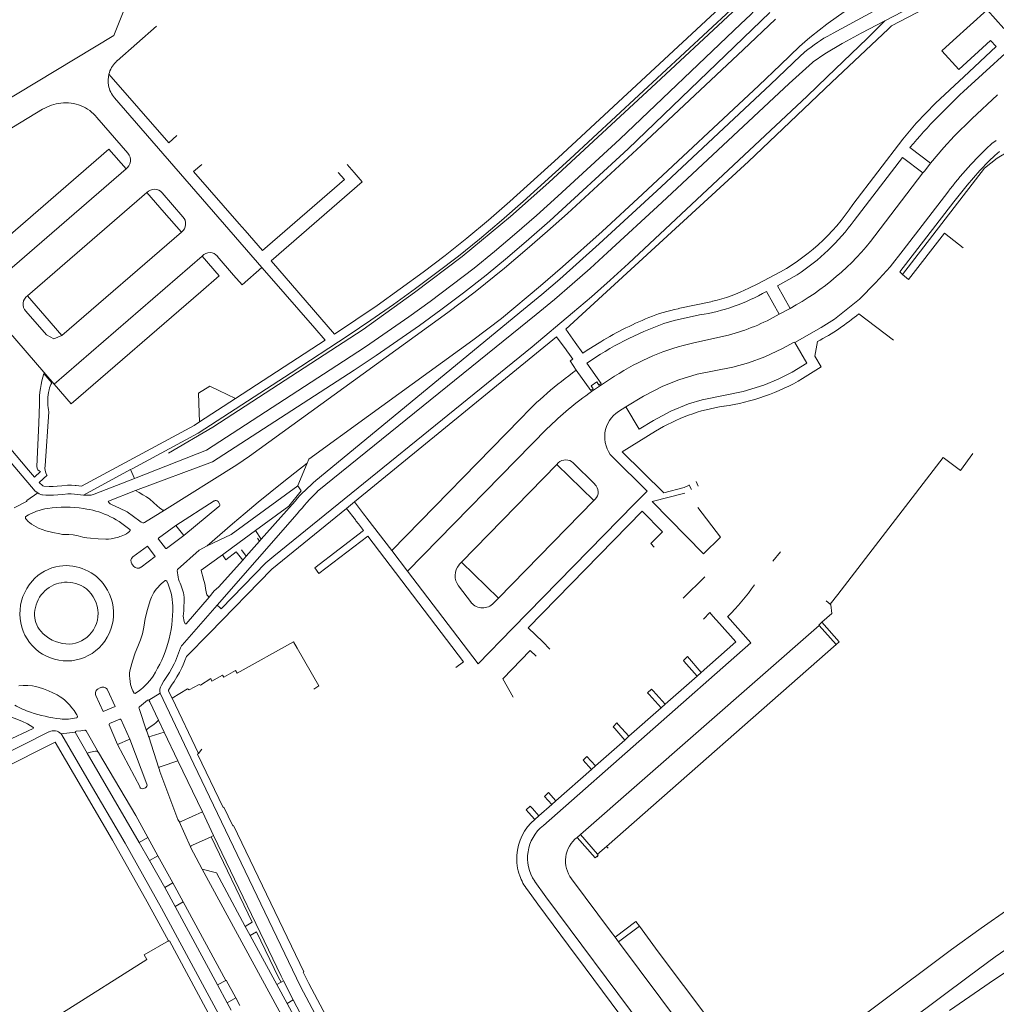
# Model space of a CAD drawing. Extents: x 145000 to 155000, y 457500 to 470000.
# Tile 303 of 548: x 148451 to 148637, y 465123 to 465311. Entities that reach past the tile are written whole.
import ezdxf

# ---------------------------------------------------------------- set-up
doc = ezdxf.new("R2010")
doc.units = 0
doc.header["$LTSCALE"] = 0.2
doc.header["$MEASUREMENT"] = 0
doc.layers.add('kant verharding', color=252, linetype='Continuous', lineweight=0)

msp = doc.modelspace()

# ---------------------------------------------------------------- linework, layer by layer
at = {"layer": 'kant verharding', "lineweight": 0}
for p, q in [((148594.05, 465312.2), (148567.06, 465286.23)), ((148588.5, 465310.03), (148565.46, 465288.13)), ((148588.98, 465305.1), (148595.13, 465310.91)), ((148612.55, 465307.27), (148615.94, 465310.64)), ((148477.29, 465309.59), (148469.75, 465303.01)), ((148605.64, 465308.04), (148606.09, 465308.28)), ((148609.54, 465304.35), (148612.55, 465307.27)), ((148626.78, 465304.89), (148628.97, 465306.88)), ((148604.96, 465299.94), (148609.54, 465304.35)), ((148594.16, 465298.52), (148599.89, 465303.98)), ((148602.16, 465302.72), (148597.69, 465298.68)), ((148602.16, 465302.72), (148602.31, 465302.82)), ((148468.3, 465300.79), (148468.21, 465300.47)), ((148573.38, 465279.05), (148594.16, 465298.52)), ((148497.3, 465263.7), (148469.28, 465295.95)), ((148455.59, 465293.78), (148437.78, 465283.03)), ((148471.82, 465285.41), (148465.9, 465292.24)), ((148620.72, 465286.53), (148624.66, 465283.54)), ((148448.81, 465262.82), (148471.48, 465282.46)), ((148513.58, 465283.25), (148514.9, 465281.73)), ((148623.18, 465281.66), (148623.52, 465282.09)), ((148623.52, 465282.09), (148624.66, 465283.54)), ((148514.9, 465281.73), (148516.44, 465279.95)), ((148623.18, 465281.66), (148614.04, 465269.68)), ((148452.74, 465258.26), (148475.44, 465277.92)), ((148475.44, 465277.92), (148478.72, 465274.16)), ((148478.35, 465277.91), (148482.31, 465273.33)), ((148619.41, 465266.94), (148627.94, 465278.04)), ((148430.79, 465272.73), (148457.77, 465241.48)), ((148478.72, 465274.16), (148482, 465270.39)), ((148493, 465272), (148494.13, 465270.69)), ((148482, 465270.39), (148459.27, 465250.72)), ((148485.95, 465265.85), (148457.77, 465241.48)), ((148488.85, 465265.82), (148491.96, 465262.22)), ((148498.69, 465262.1), (148497.3, 465263.7)), ((148499.11, 465264.92), (148500.38, 465263.45)), ((148500.38, 465263.45), (148511.16, 465250.98)), ((148507.41, 465252.11), (148498.69, 465262.1)), ((148618.77, 465262.82), (148619.31, 465262.34)), ((148456, 465254.49), (148452.74, 465258.26)), ((148593.39, 465259.13), (148595.83, 465254.77)), ((148576.6, 465255.84), (148583.12, 465257.23)), ((148595.83, 465254.77), (148597.9, 465255.89)), ((148459.27, 465250.72), (148456, 465254.49)), ((148611.01, 465254.88), (148617.61, 465249.81)), ((148509.41, 465249.82), (148507.41, 465252.11)), ((148557, 465249.4), (148555.17, 465251.95)), ((148514.97, 465219.04), (148553.44, 465250.5)), ((148553.44, 465250.5), (148555.27, 465247.97)), ((148579.57, 465249.33), (148586.16, 465250.79)), ((148431.1, 465248.26), (148454.19, 465221.07)), ((148492.32, 465238.72), (148509.41, 465249.82)), ((148559.06, 465247.78), (148561.25, 465249.17)), ((148555.27, 465247.97), (148555.39, 465247.79)), ((148555.39, 465247.79), (148555.87, 465247.14)), ((148455.83, 465243.5), (148457.34, 465241.74)), ((148559.98, 465240.25), (148557.19, 465244.12)), ((148560.47, 465240.3), (148564.49, 465242.97)), ((148560, 465241.17), (148561.08, 465241.91)), ((148492.32, 465238.72), (148489.14, 465240.26)), ((148455, 465237.75), (148454.85, 465234.04)), ((148485.46, 465234.28), (148492.32, 465238.72)), ((148565.23, 465236.27), (148566.64, 465237.14)), ((148456.74, 465236.21), (148456.07, 465225.93)), ((148485.39, 465236.03), (148485.46, 465234.28)), ((148454.85, 465234.04), (148454.5, 465225.78)), ((148522.07, 465209.81), (148546.51, 465234.82)), ((148525.08, 465205.84), (148551.66, 465233.01)), ((148565.94, 465228.6), (148572.3, 465232.49)), ((148573.87, 465220.78), (148565.94, 465228.6)), ((148630.33, 465225.04), (148632.71, 465228.26)), ((148553.5, 465226.18), (148535.35, 465207.57)), ((148553.76, 465226.48), (148553.5, 465226.18)), ((148553.5, 465226.18), (148560.52, 465219.3)), ((148560.75, 465222.4), (148556.6, 465226.49)), ((148454.07, 465223.77), (148455.21, 465224.82)), ((148456.43, 465224.14), (148454.94, 465222.75)), ((148463.37, 465220.36), (148472.34, 465225.21)), ((148472.34, 465225.21), (148472.61, 465225.35)), ((148473.06, 465223.52), (148472.34, 465225.21)), ((148454.94, 465222.75), (148455.65, 465222.12)), ((148473.39, 465223.65), (148473.06, 465223.52)), ((148504.15, 465222.13), (148504.54, 465221.57)), ((148578.71, 465222.27), (148577.7, 465221.79)), ((148578.68, 465222.33), (148578.71, 465222.27)), ((148578.71, 465222.27), (148579.14, 465221.41)), ((148579.99, 465222.94), (148580.41, 465222.02)), ((148454.68, 465220.78), (148452.58, 465219.31)), ((148454.19, 465221.07), (148454.68, 465220.78)), ((148571.66, 465219.13), (148577.87, 465220.72)), ((148577.7, 465221.79), (148573.87, 465220.78)), ((148480.97, 465214.59), (148488.25, 465219.23)), ((148489.16, 465218.15), (148482.45, 465212.64)), ((148488.99, 465219.16), (148489.27, 465218.7)), ((148502.02, 465217.36), (148503.66, 465219.22)), ((148513.47, 465217.83), (148514.97, 465219.04)), ((148516.7, 465216.78), (148514.97, 465219.04)), ((148560.52, 465219.3), (148542.39, 465200.74)), ((148545.07, 465194.95), (148568.29, 465218.69)), ((148560.52, 465219.3), (148560.8, 465219.58)), ((148504.05, 465216.8), (148488.85, 465199.43)), ((148501.76, 465217.71), (148496.1, 465213.58)), ((148497.22, 465211.97), (148502.02, 465217.36)), ((148513.47, 465217.83), (148515.14, 465215.62)), ((148516.95, 465216.46), (148516.7, 465216.78)), ((148517.32, 465215.98), (148516.95, 465216.46)), ((148569.72, 465217.27), (148548.06, 465195.09)), ((148573.59, 465213.35), (148569.72, 465217.27)), ((148580.33, 465218.01), (148584.67, 465212.32)), ((148477.65, 465212.17), (148480.97, 465214.59)), ((148480.97, 465214.59), (148482.45, 465212.64)), ((148515.14, 465215.62), (148515.25, 465215.48)), ((148515.25, 465215.48), (148515.72, 465214.86)), ((148515.72, 465214.86), (148516.68, 465213.59)), ((148522.07, 465209.81), (148517.32, 465215.98)), ((148482.45, 465212.64), (148479.18, 465210.2)), ((148496.1, 465213.58), (148491.8, 465210.45)), ((148496.1, 465213.58), (148497.22, 465211.97)), ((148508.2, 465205.42), (148517.5, 465212.52)), ((148517.5, 465212.52), (148535.71, 465188.61)), ((148571.36, 465211.12), (148573.59, 465213.35)), ((148478.99, 465210.24), (148477.65, 465211.94)), ((148496.52, 465212.15), (148496.9, 465211.6)), ((148572.03, 465210.44), (148571.36, 465211.12)), ((148475.55, 465210.63), (148472.79, 465208.57)), ((148477.03, 465208.64), (148475.55, 465210.63)), ((148489.81, 465209), (148490.47, 465208.05)), ((148492.46, 465209.58), (148490.47, 465208.05)), ((148493.68, 465207.99), (148492.46, 465209.58)), ((148493.46, 465209.94), (148494.32, 465208.7)), ((148522.07, 465209.81), (148525.08, 465205.84)), ((148596.06, 465209.57), (148594.62, 465207.77)), ((148472.58, 465207.24), (148472.89, 465206.81)), ((148474.32, 465206.63), (148477.03, 465208.64)), ((148534.88, 465207.11), (148535.35, 465207.57)), ((148542.39, 465200.74), (148535.35, 465207.57)), ((148479.15, 465204.02), (148479.22, 465203.94)), ((148581.69, 465204.76), (148577.53, 465200.73)), ((148486.84, 465201.35), (148487.29, 465200.95)), ((148537.21, 465199.87), (148534.78, 465203.07)), ((148605.55, 465199.59), (148606.97, 465201.43)), ((148482.16, 465191.81), (148488.85, 465199.43)), ((148488.85, 465199.43), (148489.38, 465198.91)), ((148542.39, 465200.74), (148541.44, 465199.78)), ((148605.55, 465199.59), (148604.75, 465200.24)), ((148583.21, 465197.33), (148584.48, 465195.88)), ((148584.48, 465195.88), (148587.56, 465192.41)), ((148548.06, 465195.09), (148550.82, 465192.39)), ((148557.99, 465155.72), (148603.43, 465195.54)), ((148603.43, 465195.54), (148606.65, 465191.91)), ((148503.36, 465192.44), (148504.06, 465191.22)), ((148550.82, 465192.39), (148552.18, 465191.05)), ((148606.65, 465191.91), (148562.97, 465153.48)), ((148580.98, 465186.6), (148587.56, 465192.41)), ((148504.06, 465191.22), (148504.07, 465191.2)), ((148535.71, 465188.61), (148534.25, 465187.53)), ((148580.18, 465185.89), (148577.68, 465188.75)), ((148578.34, 465189.62), (148580.98, 465186.6)), ((148580.98, 465186.6), (148580.18, 465185.89)), ((148478.22, 465184.15), (148478.68, 465184.97)), ((148580.18, 465185.89), (148574.13, 465180.55)), ((148466.22, 465183.51), (148466.7, 465183.72)), ((148467.95, 465183.27), (148469.41, 465180.08)), ((148473.3, 465182.65), (148473.19, 465182.61)), ((148475.8, 465181.31), (148477.95, 465182.62)), ((148571.85, 465183.08), (148574.13, 465180.55)), ((148467.11, 465179.13), (148465.73, 465182.21)), ((148474.05, 465180.02), (148475.57, 465181.3)), ((148480.23, 465181.72), (148485.29, 465171.15)), ((148573.33, 465179.84), (148571.06, 465182.38)), ((148469.41, 465180.08), (148467.11, 465179.13)), ((148573.33, 465179.84), (148567.21, 465174.44)), ((148574.13, 465180.55), (148573.33, 465179.84)), ((148468.31, 465176.85), (148470.31, 465177.7)), ((148470.5, 465177.67), (148472.18, 465173.91)), ((148477.67, 465177.49), (148478.74, 465175.24)), ((148456.85, 465175.31), (148456.75, 465175.26)), ((148461.8, 465175.21), (148459.1, 465174.89)), ((148461.8, 465175.21), (148464.06, 465171.21)), ((148469.86, 465172.89), (148468.24, 465176.59)), ((148478.74, 465175.24), (148481.36, 465169.75)), ((148566.41, 465173.73), (148564.52, 465175.91)), ((148565.18, 465176.7), (148567.21, 465174.44)), ((148469.86, 465172.89), (148472.18, 465173.91)), ((148475.44, 465165.3), (148472.18, 465173.91)), ((148477.74, 465168.4), (148475.79, 465174.36)), ((148566.41, 465173.73), (148560.86, 465168.83)), ((148567.21, 465174.44), (148566.41, 465173.73)), ((148469.86, 465172.89), (148474.13, 465164.75)), ((148485.92, 465171.96), (148485.29, 465171.15)), ((148464.06, 465171.21), (148473.98, 465154.24)), ((148481.36, 465169.75), (148486, 465160.05)), ((148558.51, 465169.87), (148559.23, 465170.6)), ((148560.06, 465168.13), (148558.51, 465169.87)), ((148560.06, 465168.13), (148553.32, 465162.17)), ((148560.86, 465168.83), (148560.06, 465168.13)), ((148474.77, 465164.48), (148475.17, 465164.65)), ((148551.17, 465163), (148551.92, 465163.74)), ((148552.52, 465161.47), (148551.17, 465163)), ((148551.92, 465163.74), (148553.32, 465162.17)), ((148553.32, 465162.17), (148552.52, 465161.47)), ((148486, 465160.05), (148488.15, 465155.55)), ((148550.06, 465159.3), (148548.83, 465160.68)), ((148552.52, 465161.47), (148550.06, 465159.3)), ((148483.75, 465153.38), (148481.57, 465158.24)), ((148548.11, 465159.91), (148549.28, 465158.6)), ((148549.28, 465158.6), (148550.06, 465159.3)), ((148473.98, 465154.24), (148475.63, 465155.18)), ((148475.63, 465155.18), (148477.54, 465151.7)), ((148488.15, 465155.55), (148487.68, 465155.33)), ((148557.99, 465155.72), (148557.36, 465155.19)), ((148557.36, 465155.19), (148560.77, 465151.29)), ((148561.26, 465151.98), (148557.99, 465155.72)), ((148473.98, 465154.24), (148475.96, 465150.78)), ((148562.97, 465153.48), (148561.26, 465151.98)), ((148562.97, 465153.48), (148563.23, 465153.16)), ((148475.96, 465150.78), (148477.54, 465151.7)), ((148475.96, 465150.78), (148478.86, 465145.64)), ((148477.54, 465151.7), (148480.37, 465146.53)), ((148560.77, 465151.29), (148561.18, 465151.65)), ((148561.29, 465151.52), (148561.18, 465151.65)), ((148485.98, 465149.16), (148503.89, 465116.15)), ((148556.29, 465147.3), (148563.91, 465137.11)), ((148478.86, 465145.64), (148480.37, 465146.53)), ((148480.83, 465142.07), (148478.86, 465145.64)), ((148480.37, 465146.53), (148482.35, 465142.92)), ((148549.29, 465146.83), (148551.42, 465143.85)), ((148551.42, 465143.85), (148579.96, 465105.53)), ((148480.83, 465142.07), (148482.35, 465142.92)), ((148488.88, 465127.14), (148480.83, 465142.07)), ((148490.48, 465127.97), (148482.35, 465142.92)), ((148495.13, 465136.5), (148494.18, 465138.26)), ((148569.2, 465138.28), (148565.25, 465135.32)), ((148500.16, 465127.21), (148495.13, 465136.5)), ((148563.91, 465137.11), (148564.59, 465136.2)), ((148564.59, 465136.2), (148565.25, 465135.32)), ((148565.25, 465135.32), (148583.5, 465110.92)), ((148557.16, 465132.67), (148557.23, 465132.59)), ((148557.23, 465132.59), (148578.48, 465104.08)), ((148490.48, 465127.97), (148488.88, 465127.14)), ((148488.88, 465127.14), (148490.72, 465123.71)), ((148500.16, 465127.21), (148500.98, 465127.64)), ((148502.12, 465123.58), (148500.16, 465127.21)), ((148500.98, 465127.64), (148501.44, 465127.88)), ((148501.44, 465127.88), (148503.31, 465124.28)), ((148490.72, 465123.71), (148492.38, 465124.64)), ((148492.38, 465124.64), (148493.15, 465123.2)), ((148491.48, 465122.3), (148490.72, 465123.71)), ((148503.31, 465124.28), (148502.12, 465123.58))]:
    msp.add_line(p, q, dxfattribs=at)
at = {"layer": 'kant verharding', "lineweight": 0, "flags": 128}
for points in [[(148622.71, 465323.01), (148621.45, 465321.87), (148620.69, 465321.24), (148611.26, 465314.47), (148605.17, 465310.16), (148604.92, 465309.97)], [(148479.53, 465228.35), (148487.99, 465233.26), (148516.61, 465251.87), (148526.41, 465258.92), (148535.48, 465265.78), (148544.64, 465273.4), (148551.97, 465279.88), (148571.52, 465297.94), (148586.93, 465312.29), (148594.89, 465319.97)], [(148606.09, 465308.28), (148613.71, 465312.4), (148619.98, 465315.59), (148622.96, 465317.24), (148625.55, 465318.83), (148626.15, 465319.31)], [(148472.95, 465314.86), (148471.44, 465313.55), (148469.12, 465307.82), (148417.89, 465276.96), (148417.09, 465276.48)], [(148511.16, 465250.98), (148515.23, 465253.68), (148519.26, 465256.45), (148523.66, 465259.59), (148528.02, 465262.8), (148532.22, 465265.98), (148536.35, 465269.25), (148540.49, 465272.69), (148544.56, 465276.23), (148553.77, 465284.53), (148585.35, 465313.88)], [(148588.5, 465310.03), (148590.33, 465311.76), (148592.48, 465314.03)], [(148615.94, 465310.64), (148620.96, 465313.22), (148623.83, 465314.74)], [(148472.61, 465225.35), (148485.19, 465232.15), (148502.89, 465243.61), (148513.77, 465250.74), (148518.1, 465253.66), (148522.39, 465256.66), (148526.55, 465259.66), (148530.67, 465262.72), (148534.74, 465265.85), (148538.75, 465269.07), (148542.96, 465272.6), (148547.09, 465276.24), (148555.98, 465284.3), (148586.6, 465312.73)], [(148617.2, 465309.67), (148623.52, 465312.98), (148623.75, 465312.55)], [(148628.97, 465306.88), (148635.39, 465312.71), (148638.61, 465309.15)], [(148604.92, 465309.97), (148601.97, 465307.73), (148601.2, 465307.09), (148599.72, 465305.76)], [(148607.96, 465306.4), (148611.41, 465308.28), (148615.94, 465310.64)], [(148605.8, 465298.87), (148616.63, 465309.12), (148617.18, 465309.66), (148617.2, 465309.67)], [(148602.31, 465302.82), (148604.51, 465304.34), (148607.8, 465306.31), (148607.96, 465306.4)], [(148636.08, 465306.86), (148630.02, 465301.34), (148626.78, 465304.89)], [(148630.95, 465299.99), (148637.12, 465305.75), (148636.08, 465306.86)], [(148645.7, 465303.97), (148642.37, 465307.65), (148631.65, 465297.85)], [(148588.98, 465305.1), (148569.56, 465286.89), (148555.51, 465273.97), (148551.71, 465270.56), (148547.87, 465267.21), (148543.55, 465263.53), (148537.96, 465259.04), (148532.73, 465255.11), (148494.98, 465227.75), (148493.79, 465226.91), (148492.56, 465226.12), (148478.78, 465217.51)], [(148599.72, 465305.76), (148596.09, 465302.25), (148591.93, 465298.34)], [(148468.21, 465300.47), (148479.59, 465287.41), (148481.17, 465288.79)], [(148489.38, 465198.91), (148489.56, 465198.73), (148498.09, 465207.47), (148499.63, 465208.75), (148548.79, 465248.56), (148556.48, 465255.02), (148560.07, 465258.11), (148563.62, 465261.25), (148567.13, 465264.43), (148601.16, 465296.27), (148604.96, 465299.94)], [(148555.17, 465251.95), (148589.95, 465283.86), (148605.8, 465298.87)], [(148609.83, 465275.68), (148619.38, 465288.1), (148621.92, 465291.13), (148625.58, 465294.98), (148630.95, 465299.99)], [(148597.69, 465298.68), (148573.49, 465276.03), (148563.14, 465266.51), (148559.81, 465263.48), (148556.43, 465260.51), (148553.02, 465257.58), (148549.56, 465254.7), (148507.89, 465221.02)], [(148591.93, 465298.34), (148569.8, 465277.61), (148562.1, 465270.53), (148554.56, 465263.77), (148550.39, 465260.18), (148542.94, 465253.99), (148537.51, 465249.86), (148517.61, 465235.41)], [(148624.66, 465283.54), (148627.17, 465286.51), (148629.15, 465288.68), (148632.51, 465291.98), (148637.38, 465296.54)], [(148565.46, 465288.13), (148553.68, 465277.28), (148549.59, 465273.59), (148545.44, 465269.97), (148541.61, 465266.73), (148537.72, 465263.56), (148533.59, 465260.35), (148529.4, 465257.21), (148525.33, 465254.28), (148517.05, 465248.59), (148512.87, 465245.82), (148486.8, 465228.9), (148473.39, 465223.65)], [(148471.48, 465282.46), (148468.2, 465286.22), (148445.55, 465266.6), (148448.81, 465262.82)], [(148473.28, 465221.2), (148487.92, 465226.69), (148514.89, 465244.14), (148519.06, 465246.92), (148523.2, 465249.76), (148527.32, 465252.65), (148531.39, 465255.6), (148535.74, 465258.85), (148540.02, 465262.2), (148544.12, 465265.59), (148548.17, 465269.04), (148552.15, 465272.56), (148567.06, 465286.23)], [(148637.74, 465285.78), (148636.87, 465285), (148635.74, 465283.9), (148634.02, 465282.11), (148631.59, 465279.34), (148629.07, 465276.17), (148618.77, 465262.82)], [(148619.31, 465262.34), (148634.94, 465282.56), (148637.31, 465284.51), (148639.64, 465285.85), (148641.84, 465285.42), (148643.82, 465283.89), (148649.87, 465276.09), (148646.25, 465271.26)], [(148610.1, 465272.63), (148619.28, 465284.59), (148623.18, 465281.66)], [(148485.91, 465283.3), (148484.33, 465281.96), (148493, 465272)], [(148494.13, 465270.69), (148497.44, 465266.89), (148513.04, 465280.43), (148511.88, 465281.77)], [(148516.44, 465279.95), (148499.11, 465264.92), (148499.11, 465264.92)], [(148507.62, 465223.1), (148547.16, 465255.67), (148550.62, 465258.55), (148554.05, 465261.48), (148561.55, 465268.15), (148573.38, 465279.05)], [(148619.31, 465262.34), (148620.45, 465261.4), (148627.28, 465270.19), (148630.87, 465267.44)], [(148598.77, 465249.42), (148603.82, 465252.28), (148606.33, 465253.84), (148611.11, 465257.67), (148614.15, 465260.73), (148616.94, 465263.77), (148619.41, 465266.94)], [(148485.73, 465259.07), (148489.23, 465262.11), (148485.95, 465265.85)], [(148491.96, 465262.22), (148493.56, 465260.36), (148497.3, 465263.7)], [(148590.03, 465259.74), (148591.78, 465260.57), (148594.97, 465262.25)], [(148599.24, 465262.28), (148595.53, 465260.19), (148597.9, 465255.89)], [(148457.77, 465241.48), (148461.05, 465237.69), (148485.73, 465259.07)], [(148452.38, 465255.37), (148456.32, 465250.84), (148457.73, 465250.12), (148459.27, 465250.72)], [(148580.67, 465254.65), (148575.82, 465253.58), (148573.87, 465253.02)], [(148559.06, 465247.78), (148558.44, 465247.38), (148557, 465249.4)], [(148566.64, 465237.14), (148569.97, 465239.16), (148573.65, 465241.08), (148576.7, 465242.28), (148580.2, 465243.35), (148586.98, 465244.68), (148589.99, 465245.5), (148593.11, 465246.67), (148596.45, 465248.23), (148598.7, 465249.44), (148598.77, 465249.42)], [(148566.64, 465237.14), (148569.18, 465232.89), (148571.91, 465234.56), (148575.21, 465236.32), (148578.53, 465237.71), (148581.18, 465238.5), (148588.94, 465240.07), (148592.88, 465241.25), (148595.63, 465242.39), (148598.32, 465243.73), (148601.1, 465245.46), (148598.77, 465249.42)], [(148600.29, 465242.53), (148603.8, 465244.77), (148602.61, 465246.78), (148603.11, 465249.59)], [(148555.87, 465247.14), (148556.51, 465246.25), (148556.04, 465245.9), (148557.19, 465244.12)], [(148559.2, 465245.46), (148561.94, 465241.59), (148561.48, 465241.3), (148561.08, 465241.91)], [(148489.14, 465240.26), (148487.41, 465241.1), (148485.24, 465239.73), (148485.39, 465236.03)], [(148560, 465241.17), (148560.43, 465240.57), (148559.98, 465240.25)], [(148456.82, 465240.4), (148456.7, 465239.91), (148456.63, 465239.41)], [(148517.61, 465235.41), (148506.3, 465227.2), (148505.98, 465226.43)], [(148445.49, 465233.83), (148452.93, 465225.08), (148454.07, 465223.77)], [(148461.99, 465222.15), (148462.99, 465222.04), (148484.45, 465233.62), (148485.46, 465234.28)], [(148568.29, 465218.69), (148570.66, 465221.11), (148564.06, 465227.61)], [(148606.97, 465201.43), (148627.01, 465227.53), (148630.33, 465225.04)], [(148505.98, 465226.43), (148503.58, 465224.58), (148501.19, 465222.7), (148498.89, 465220.85), (148496.6, 465218.98), (148494.15, 465216.94), (148491.72, 465214.88), (148489.3, 465212.79), (148486.91, 465210.68)], [(148504.15, 465222.13), (148504.19, 465222.15), (148505.98, 465226.43)], [(148455.65, 465222.12), (148455.81, 465222.03), (148456.81, 465221.99), (148457.2, 465221.99)], [(148457.2, 465221.99), (148457.59, 465221.99), (148458.34, 465222.03), (148459.25, 465222.14), (148460.31, 465222.22), (148461.06, 465222.21), (148461.76, 465222.17), (148461.99, 465222.15)], [(148473.06, 465223.52), (148465.38, 465220.52), (148464.99, 465220.4), (148464.8, 465220.36), (148464.4, 465220.32)], [(148486.91, 465210.68), (148491.5, 465212.86), (148504.15, 465222.13)], [(148454.68, 465220.78), (148454.96, 465220.61), (148455.26, 465220.47), (148455.42, 465220.42), (148455.59, 465220.4), (148456.19, 465220.35), (148456.8, 465220.34), (148457.11, 465220.34)], [(148457.11, 465220.34), (148457.64, 465220.34), (148458.48, 465220.38), (148459.42, 465220.49), (148460.36, 465220.57), (148461, 465220.56), (148461.63, 465220.53), (148463.37, 465220.36)], [(148464.4, 465220.32), (148463.83, 465220.32), (148463.37, 465220.36)], [(148468.1, 465219.04), (148468.08, 465219.11), (148468.1, 465219.16), (148468.16, 465219.22), (148473.28, 465221.2)], [(148473.28, 465221.2), (148473.99, 465220.83), (148474.68, 465220.43), (148475.35, 465220), (148476, 465219.55), (148476.7, 465218.93), (148477.37, 465218.29), (148477.81, 465217.93), (148478.28, 465217.61), (148478.46, 465217.5), (148478.54, 465217.48), (148478.63, 465217.48), (148478.78, 465217.51)], [(148504.54, 465221.57), (148504.82, 465221.17), (148502.48, 465218.24), (148501.76, 465217.71)], [(148452.58, 465219.31), (148452.57, 465219.2), (148452.51, 465219.1), (148450.19, 465217.94)], [(148474.09, 465215.37), (148472.89, 465216.29), (148471.66, 465217.18), (148470.2, 465217.88), (148468.72, 465218.53), (148468.43, 465218.71), (148468.17, 465218.93), (148468.1, 465219.04)], [(148584.67, 465212.32), (148581.43, 465209.16), (148571.66, 465219.13)], [(148452.42, 465216.3), (148452.34, 465216.23), (148452.3, 465216.12), (148452.3, 465216.01), (148452.35, 465215.9)], [(148478.78, 465217.51), (148475, 465215.15), (148474.84, 465215.1), (148474.67, 465215.09), (148474.37, 465215.21), (148474.09, 465215.37)], [(148482.69, 465188.85), (148482.96, 465189.6), (148487.39, 465194.05), (148499.24, 465206.28), (148513.47, 465217.83)], [(148454.82, 465214.05), (148455.48, 465213.77), (148456.17, 465213.55), (148457.52, 465213.22), (148458.88, 465212.95), (148459.35, 465212.88), (148459.83, 465212.84), (148460.61, 465212.82), (148461.4, 465212.78), (148462.33, 465212.59), (148463.26, 465212.37), (148463.98, 465212.24), (148464.71, 465212.15), (148466.15, 465212.01), (148467.6, 465211.93), (148468.11, 465211.94), (148468.62, 465212.01)], [(148472.15, 465213.45), (148472.21, 465213.52), (148472.24, 465213.6), (148472.24, 465213.71), (148472.2, 465213.8)], [(148516.68, 465213.59), (148507.41, 465206.52), (148508.2, 465205.42)], [(148481.21, 465205.97), (148481.24, 465206.13), (148481.28, 465206.2), (148485.42, 465209.87), (148486.91, 465210.68)], [(148494.32, 465208.7), (148496.9, 465211.6)], [(148496.9, 465211.6), (148497.22, 465211.97)], [(148489.81, 465209), (148485.75, 465206.04)], [(148491.8, 465210.45), (148489.81, 465209)], [(148487.29, 465200.95), (148488.28, 465202.1), (148489.09, 465202.83), (148493.68, 465207.99)], [(148493.68, 465207.99), (148494.32, 465208.7)], [(148545.07, 465194.95), (148538.51, 465188.26), (148525.08, 465205.84)], [(148478.85, 465204.02), (148478.95, 465204.07), (148479.05, 465204.07), (148479.15, 465204.02)], [(148472.16, 465186.54), (148472.19, 465186.85), (148472.25, 465187.14), (148472.71, 465188.72), (148473.21, 465190.3), (148473.71, 465191.56), (148474.23, 465192.81), (148474.43, 465193.38), (148474.6, 465193.96), (148474.75, 465194.58), (148474.87, 465195.19), (148474.97, 465196.04), (148475.09, 465196.87), (148475.55, 465198.6), (148476.06, 465200.3), (148476.29, 465200.89), (148476.57, 465201.45)], [(148487.29, 465200.95), (148482.92, 465195.87), (148482.85, 465195.83), (148482.81, 465195.83), (148482.71, 465195.87), (148482.66, 465195.95)], [(148603.96, 465196.14), (148605.83, 465197.79), (148605.67, 465199.48), (148605.55, 465199.59)], [(148581.4, 465196.76), (148582.61, 465198), (148583.21, 465197.33)], [(148586.01, 465197.22), (148590.4, 465192.21), (148550.93, 465157.46)], [(148603.96, 465196.14), (148603.37, 465195.6), (148603.43, 465195.54)], [(148603.96, 465196.14), (148607.25, 465192.44), (148606.65, 465191.91)], [(148628.24, 465122.24), (148636.79, 465128.16), (148642.35, 465131.79), (148648.06, 465135.29), (148659.46, 465141.91), (148664.82, 465145.16), (148670.17, 465148.61), (148675.24, 465152.1), (148680.44, 465155.89), (148685.42, 465159.71), (148690.45, 465163.72), (148695.13, 465167.76), (148699.71, 465171.84), (148704.3, 465176.2), (148708.09, 465179.97), (148720.8, 465193.04), (148722.88, 465195.06), (148724.58, 465196.44)], [(148480.23, 465181.72), (148483.2, 465183.5), (148483.48, 465183.28), (148485.38, 465184.29), (148485.63, 465184.17), (148487.59, 465185.41), (148487.79, 465184.93), (148489.82, 465186.08), (148490.1, 465185.7), (148492.28, 465186.96), (148492.6, 465186.44), (148503.36, 465192.44)], [(148478.68, 465184.97), (148478.71, 465185.03), (148479.24, 465185.8), (148479.73, 465186.59), (148480.19, 465187.4), (148480.62, 465188.23), (148480.86, 465188.74), (148481.08, 465189.27), (148481.45, 465190.28), (148481.84, 465191.29), (148482.02, 465191.65), (148482.16, 465191.81)], [(148504.07, 465191.2), (148508.15, 465184.03), (148507.21, 465183.4)], [(148549.53, 465189.72), (148548.43, 465190.77), (148543.18, 465185.37), (148545.15, 465181.9)], [(148479.58, 465183.22), (148480.12, 465184.15), (148480.62, 465184.9), (148481.15, 465185.74), (148481.64, 465186.61), (148482.1, 465187.5), (148482.37, 465188.07), (148482.62, 465188.66), (148482.69, 465188.85)], [(148577.68, 465188.75), (148577.58, 465188.88), (148578.34, 465189.62)], [(148462.02, 465177.96), (148462.08, 465177.98), (148462.17, 465178.05), (148462.22, 465178.17), (148462.2, 465178.3), (148462.12, 465178.53), (148462, 465178.74), (148461.6, 465179.32), (148461.17, 465179.88), (148460.7, 465180.43), (148460.2, 465180.95), (148459.82, 465181.3), (148459.41, 465181.63), (148458.9, 465181.98), (148458.36, 465182.3), (148457.53, 465182.72), (148456.68, 465183.1), (148455.73, 465183.47), (148454.76, 465183.8), (148454.22, 465183.94), (148453.66, 465184.04), (148452.79, 465184.11), (148451.91, 465184.1), (148451.07, 465184.02)], [(148473.19, 465182.61), (148473.07, 465182.62), (148473, 465182.66), (148472.93, 465182.74)], [(148571.23, 464981.57), (148558.15, 465013.09), (148556.62, 465020.6), (148548.05, 465040.74), (148544.75, 465048.31), (148537.26, 465065.16), (148535.15, 465069.41), (148532.88, 465073.57), (148526.69, 465085.16), (148518.94, 465099.94), (148504.69, 465126.81), (148484.38, 465169.16), (148477.95, 465182.62)], [(148480.23, 465181.72), (148479.55, 465183.02), (148479.54, 465183.12), (148479.58, 465183.22), (148479.58, 465183.22)], [(148571.06, 465182.38), (148570.78, 465182.69), (148571.54, 465183.42), (148571.85, 465183.08)], [(148475.8, 465181.31), (148475.99, 465181.03), (148477.67, 465177.49)], [(148475.38, 465175.5), (148473.94, 465179.73), (148473.93, 465179.85), (148473.98, 465179.96), (148474.05, 465180.02)], [(148448.72, 465178.48), (148450.18, 465177.86), (148451.66, 465177.31), (148452.72, 465176.78), (148453.74, 465176.19), (148453.81, 465176.13)], [(148477.67, 465177.49), (148477.21, 465177.06), (148476.75, 465176.67), (148475.89, 465176.09), (148475.43, 465175.72), (148475.39, 465175.59), (148475.38, 465175.5)], [(148564.52, 465175.91), (148564.2, 465176.27), (148564.92, 465176.98), (148565.18, 465176.7)], [(148456.75, 465175.26), (148446.53, 465170.13), (148425.33, 465159.13), (148415.93, 465154.66)], [(148453.81, 465176.13), (148453.82, 465176.12), (148453.83, 465176.03), (148453.78, 465175.95), (148448.67, 465173.48)], [(148461.8, 465175.21), (148461.82, 465175.29), (148461.88, 465175.35), (148461.96, 465175.39), (148462.05, 465175.41), (148462.87, 465175.47), (148463.65, 465175.59), (148463.72, 465175.59), (148463.77, 465175.56)], [(148463.77, 465175.56), (148463.8, 465175.55), (148463.87, 465175.47), (148466.22, 465171.38)], [(148475.79, 465174.36), (148475.77, 465174.41), (148475.76, 465174.47), (148475.4, 465175.4), (148475.38, 465175.5)], [(148478.74, 465175.24), (148476.28, 465174.44), (148475.96, 465174.31), (148475.87, 465174.3), (148475.79, 465174.36)], [(148420.22, 465154.64), (148426.24, 465157.4), (148457.95, 465173.33)], [(148457.95, 465173.33), (148468.87, 465154.65), (148475.5, 465142.93), (148479.53, 465135.53)], [(148529.38, 465044.92), (148525.24, 465053.53), (148520.93, 465062.05), (148505.39, 465091.31), (148488.21, 465123.28), (148478.22, 465141.75), (148471.3, 465154.07), (148464.03, 465166.54), (148459.25, 465174.7), (148459.1, 465174.89)], [(148464.06, 465171.21), (148464.68, 465171.42), (148465.65, 465171.61)], [(148466.22, 465171.38), (148473.36, 465159.34), (148475.63, 465155.18)], [(148481.36, 465169.75), (148478.14, 465168.71), (148477.79, 465168.56), (148477.74, 465168.48), (148477.74, 465168.4)], [(148491.73, 465157.53), (148490.09, 465160.97), (148489.98, 465160.89), (148485.1, 465171.04), (148485.29, 465171.15)], [(148559.23, 465170.6), (148559.23, 465170.6), (148560.86, 465168.83)], [(148481.57, 465158.24), (148481.45, 465158.41), (148481.36, 465158.6), (148480.37, 465161.13), (148479.4, 465163.66), (148478.65, 465165.68), (148477.93, 465167.72), (148477.83, 465168.03), (148477.74, 465168.4)], [(148486, 465160.05), (148482.09, 465158.29), (148481.84, 465158.16), (148481.75, 465158.14), (148481.67, 465158.16), (148481.57, 465158.24)], [(148548.83, 465160.68), (148548.4, 465161.16), (148547.65, 465160.42), (148548.11, 465159.91)], [(148532.07, 465078.62), (148528.35, 465085.59), (148520.93, 465099.78), (148506.26, 465127.39), (148505.21, 465129.57), (148505.3, 465129.6), (148491.96, 465157.47), (148491.79, 465157.39), (148491.73, 465157.53)], [(148487.68, 465155.33), (148484.14, 465153.74), (148483.87, 465153.6), (148483.78, 465153.49), (148483.75, 465153.38)], [(148487.68, 465155.33), (148495.47, 465139.05), (148494.18, 465138.26)], [(148488.15, 465155.55), (148500.98, 465128.77), (148501.44, 465127.88)], [(148483.75, 465153.38), (148483.8, 465153.21), (148484.8, 465151.28), (148485.38, 465150.21), (148485.98, 465149.16)], [(148561.18, 465151.65), (148561.38, 465151.83), (148561.26, 465151.98)], [(148494.18, 465138.26), (148488.69, 465148.44), (148485.98, 465149.16)], [(148547.88, 465145.21), (148549.86, 465142.46), (148557.16, 465132.67)], [(148641.23, 465142.67), (148641.25, 465142.64), (148639.57, 465141.61), (148634.29, 465137.94), (148628.61, 465133.88), (148600.55, 465112.85)], [(148564.59, 465136.2), (148568.54, 465139.16), (148569.2, 465138.28)], [(148587.44, 465113.91), (148572.78, 465133.44), (148569.2, 465138.28)], [(148603.7, 465107.66), (148632.05, 465128.87), (148636.95, 465132.45), (148642.85, 465136.52), (148644.3, 465137.44), (148644.28, 465137.47), (148644.68, 465137.71)], [(148500.98, 465127.64), (148500.51, 465128.54), (148496.34, 465137.24), (148495.13, 465136.5)], [(148460.27, 465120.43), (148459.37, 465121.79), (148475.45, 465131.95), (148474.93, 465132.85), (148479.53, 465135.53)], [(148557.19, 464975.25), (148543.17, 465009.21), (148542.13, 465008.93), (148535.78, 465024.07), (148531.52, 465033.85), (148526.69, 465044.73), (148521.76, 465055.56), (148519.54, 465059.89), (148520.07, 465060.28), (148510.29, 465078.76), (148503.2, 465091.93), (148503.31, 465091.99), (148497.85, 465102.14), (148497.73, 465102.1), (148479.74, 465135.51), (148479.59, 465135.43), (148479.53, 465135.53)], [(148492.38, 465124.64), (148490.54, 465128), (148490.48, 465127.97)], [(148503.89, 465116.15), (148504.66, 465118.89), (148502.12, 465123.58)], [(148503.31, 465124.28), (148509.04, 465113.23), (148509.63, 465112.15)]]:
    msp.add_lwpolyline(points, dxfattribs=at)
at = {"layer": 'kant verharding', "lineweight": 0, "extrusion": (0, 0, -1)}
for centre, radius, start, end in [((-148620.17, 465281.35), 30.39, 50.1957, 61.4188), ((-148619.59, 465282.01), 29.51, 48.1061, 50.2386), ((-148473.13, 465299.22), 5.08, 349.9251, 14.2498), ((-148473.1, 465299.27), 5.06, 318.9655, 349.2982), ((-148640.28, 465282.48), 6.21, 46.8516, 59.8332), ((-148684.15, 465235.47), 70.51, 37.1399, 46.9678), ((-148476.89, 465276.62), 1.95, 41.9051, 91.9351), ((-148476.88, 465276.6), 1.97, 92.4347, 138.4311), ((-148480.82, 465272), 2, 138.1312, 183.7839), ((-148575.82, 465297.7), 42.47, 216.1767, 236.5241), ((-148480.83, 465272), 1.99, 183.8114, 233.9084), ((-148573.52, 465300.77), 51.08, 217.4989, 241.4905), ((-148487.38, 465264.65), 1.87, 39.9927, 93.3417), ((-148487.39, 465264.65), 1.88, 93.2329, 141.2394), ((-148575.13, 465290.67), 36.45, 239.9316, 261.2558), ((-148582.58, 465226.16), 30.27, 67.5056, 78.5929), ((-148595.09, 465194.75), 64.08, 58.126, 67.9195), ((-148589.29, 465205.28), 45.11, 56.656, 77.5609), ((-148598.19, 465186.22), 70.94, 43.2384, 54.6972), ((-148593.83, 465191.04), 59.49, 44.8604, 55.4791), ((-148584.56, 465204.67), 43.01, 55.3604, 55.9365), ((-148590.3, 465203.57), 34.07, 58.0999, 81.5858), ((-148568.34, 465231.44), 5.74, 318.1884, 57.2462), ((-148525.87, 465200.58), 28.99, 40.0079, 50.9855), ((-148488.57, 465218.71), 0.61, 57.6122, 133.5508), ((-148488.92, 465218.49), 0.408, 148.4477, 234.6954), ((-148477.8, 465212.05), 0.185, 321.6002, 38.8959), ((-148479.1, 465210.31), 0.133, 233.9957, 328.3946), ((-148537.29, 465205.03), 3.18, 321.8894, 40.773), ((-148488.54, 465206.3), 7.33, 344.4548, 357.4492), ((-148455.52, 465196.55), 31.68, 162.5689, 171.2721), ((-148483.93, 465197.16), 8.53, 41.6803, 53.4913), ((-148469.48, 465199.06), 10.89, 153.3766, 178.96), ((-148554.02, 465229.42), 45.4, 215.1397, 225.1926), ((-148483.77, 465197.35), 8.29, 29.6824, 41.4556), ((-148539.37, 465201.76), 2.87, 223.7467, 318.8265), ((-148456.04, 465198.8), 24.33, 178.9234, 195.973), ((-148486.3, 465197.44), 3.94, 337.8837, 358.2882), ((-148457.29, 465198.44), 23.03, 195.9568, 212.9464), ((-148481.69, 465186.2), 9.54, 348.5433, 2.0524), ((-148467.57, 465191.79), 10.79, 212.998, 237.9076), ((-148466.61, 465182.61), 0.976, 335.5235, 66.053), ((-148467.11, 465182.88), 0.927, 64.1862, 155.2845), ((-148477.55, 465185.38), 5.31, 330.284, 348.3792), ((-148479.78, 465183.08), 1.89, 345.7591, 34.3635), ((-148475.69, 465181.15), 0.198, 50.4859, 124.1993), ((-148470.37, 465177.61), 0.108, 54.4008, 63.6717), ((-148470.39, 465177.59), 0.136, 61.8314, 145.6275), ((-148468.45, 465176.67), 0.223, 336.7175, 52.1706), ((-148465.75, 465171.06), 0.561, 79.1448, 146.1091), ((-148560.76, 465150.71), 5.62, 322.6705, 52.7899)]:
    msp.add_arc(centre, radius, start, end, dxfattribs=at)
at = {"layer": 'kant verharding', "lineweight": 0}
for centre, radius, start, end in [((148473.13, 465299.22), 5.08, 131.726, 161.9505), ((148716.68, 465204.88), 125.99, 132.4424, 139.6062), ((148459.98, 465287.32), 7.7, 67.6102, 96.96), ((148460.04, 465286.4), 8.62, 108.8825, 121.1249), ((148460.05, 465286.39), 8.63, 96.6566, 108.8745), ((148459.97, 465287.31), 7.72, 39.7108, 67.5375), ((148470.3, 465284.09), 2.01, 305.6697, 352.1925), ((148470.31, 465284.09), 2.01, 352.1795, 41.0008), ((148576.64, 465297.45), 39.69, 297.5115, 326.7419), ((148577.19, 465284.39), 27.79, 282.3176, 297.5194), ((148453.74, 465256.67), 1.88, 122.1656, 173.2989), ((148453.73, 465256.67), 1.87, 173.0731, 223.729), ((148575.35, 465290.76), 41.41, 285.1369, 299.6443), ((148581.93, 465289.69), 45.36, 297.8365, 309.8744), ((148595.52, 465193.01), 63.79, 109.8359, 124.6951), ((148472.41, 465238.19), 17.42, 162.2357, 181.4371), ((148579.47, 465277.9), 41.04, 278.1791, 300.4784), ((148463.3, 465238.64), 6.72, 152.4955, 164.789), ((148467.11, 465238.19), 10.55, 173.3891, 182.1096), ((148467.21, 465238.19), 10.65, 182.0593, 190.6921), ((148455.47, 465225.75), 0.969, 177.8863, 254.2458), ((148458.49, 465225.49), 2.47, 169.6973, 213.1072), ((148555.19, 465225), 2.05, 46.4871, 133.957), ((148559.38, 465220.96), 1.98, 315.6454, 46.4636), ((148545.25, 465183.12), 53.21, 134.5863, 140.7298), ((148457.99, 465207.43), 10.47, 97.791, 122.1464), ((148459.92, 465193.11), 24.93, 81.9916, 97.7228), ((148461.01, 465200.86), 17.1, 66.1936, 81.9826), ((148460.81, 465200.47), 17.53, 49.4826, 66.109), ((148454.91, 465217.56), 3.05, 212.8593, 233.1493), ((148459.63, 465223.9), 10.95, 233.302, 243.9591), ((148466.74, 465222.64), 10.8, 280.0714, 292.3116), ((148468.96, 465217.2), 4.93, 292.3917, 310.4146), ((148460.03, 465197.84), 9.08, 34.4894, 97.6272), ((148473.36, 465207.8), 0.958, 126.4754, 215.6502), ((148460.05, 465198.41), 8.52, 98.2561, 139.2528), ((148473.7, 465207.46), 1.03, 218.5149, 306.691), ((148460.86, 465197.71), 9.6, 139.2616, 180.2508), ((148460.18, 465197.68), 6.08, 99.2983, 138.002), ((148460.19, 465197.53), 6.24, 59.165, 99.1117), ((148457.79, 465194.45), 25.66, 15.6812, 22.6617), ((148460.34, 465197.54), 6.29, 138.0037, 176.6295), ((148460.16, 465197.84), 5.98, 6.7029, 57.4547), ((148460.01, 465197.82), 9.1, 351.5275, 34.5338), ((148448.86, 465200.42), 33.65, 354.7173, 1.6483), ((148460.16, 465197.7), 8.9, 180.231, 222.9051), ((148458.9, 465197.63), 4.85, 176.6389, 220.9249), ((148460.16, 465197.84), 5.99, 315.9574, 6.7065), ((148460, 465197.83), 9.11, 308.5432, 351.5135), ((148460.63, 465199.13), 7.14, 220.9182, 265.2092), ((148460.49, 465197.52), 5.52, 265.1964, 315.9525), ((148460.21, 465197.74), 8.95, 222.8792, 265.5253), ((148460.19, 465197.6), 8.82, 265.5285, 308.5022), ((148458.58, 465194.95), 16.78, 240.3231, 251.5895), ((148462.49, 465206.76), 29.22, 251.6379, 263.0192), ((148459.95, 465186.02), 8.32, 263.0284, 284.4046), ((148457.69, 465173.61), 1.89, 42.307, 116.6352), ((148474.58, 465164.93), 0.49, 201.9412, 293.2718), ((148474.95, 465165.12), 0.518, 294.2878, 20.8818), ((148555.61, 465151.17), 9.76, 130.4638, 176.2509), ((148555.76, 465151.28), 7.85, 128.0253, 214.4832), ((148555.6, 465151.18), 9.75, 176.2706, 199.6077), ((148555.6, 465151.17), 9.75, 199.571, 217.6708)]:
    msp.add_arc(centre, radius, start, end, dxfattribs=at)

doc.saveas('drawing.dxf')
